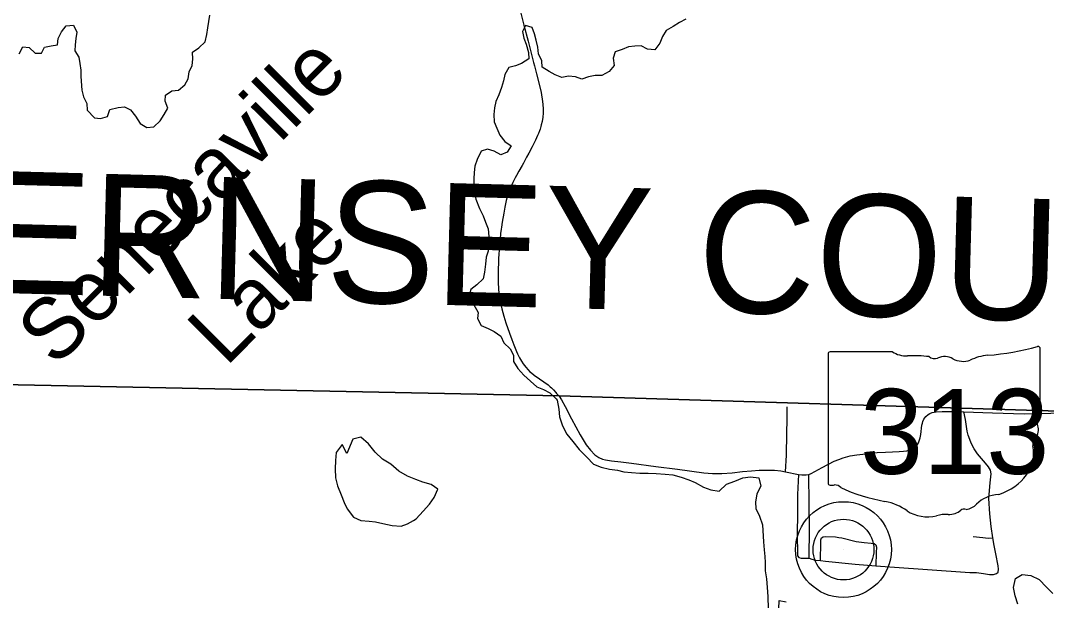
# Model space of a CAD drawing. Extents: x 0 to 191, y 0 to 55.
# Drawn here: x 144.524 to 145.321, y 23.68 to 24.131 of the extents above; entities that cross this region are included whole.
import ezdxf

# ---------------------------------------------------------------- set-up
doc = ezdxf.new("R2010")
doc.units = 0
for name, color, linetype in [('GM_X_Corporation', 7, 'Continuous'), ('GM_X_County_Text', 7, 'Continuous'), ('GM_X_Major_Lake', 7, 'Continuous'), ('GM_X_Major_Lake_Text', 7, 'Continuous'), ('GM_X_State_Location', 7, 'Continuous'), ('GM_X_State_Route', 7, 'Continuous'), ('GM_X_State_Shield', 7, 'Continuous'), ('GM_X_Township_Road', 7, 'Continuous'), ('GM_X_Unincorporated', 7, 'Continuous'), ('GM_X_Unincorporated_Location', 7, 'Continuous')]:
    doc.layers.add(name, color=color, linetype=linetype)

msp = doc.modelspace()

# ---------------------------------------------------------------- linework, layer by layer
at = {"layer": 'GM_X_Corporation'}
for points in [[(144.35683, 23.85102), (144.94266, 23.83902), (145.34787, 23.82657), (145.35227, 23.82667), (145.35567, 23.82663), (145.36987, 23.82635), (145.38993, 23.82565), (145.40061, 23.82522), (145.40344, 23.82511), (145.41449, 23.82557), (145.46987, 23.82216), (145.4831, 23.82043), (145.51407, 23.82083), (145.52797, 23.82081), (145.52787, 23.82564), (145.5288, 23.86016), (145.52877, 23.88991), (145.52868, 24.01633), (145.53119, 24.20846), (145.53298, 24.59877), (145.53575, 24.8325), (145.80185, 24.83212)], [(145.80185, 24.83212), (145.53575, 24.8325), (145.53298, 24.59877), (145.53119, 24.20846), (145.52868, 24.01633), (145.52877, 23.88991), (145.5288, 23.86016), (145.52787, 23.82564), (145.52797, 23.82081), (145.51407, 23.82083), (145.4831, 23.82043), (145.46987, 23.82216), (145.41449, 23.82557), (145.40344, 23.82511), (145.40061, 23.82522), (145.38993, 23.82565), (145.36987, 23.82635), (145.35567, 23.82663), (145.35227, 23.82667), (145.34787, 23.82657), (144.94266, 23.83902), (144.35683, 23.85102)], [(144.35683, 23.85102), (144.94266, 23.83902), (145.34787, 23.82657), (145.35227, 23.82667), (145.35567, 23.82663), (145.36987, 23.82635), (145.38993, 23.82565), (145.40061, 23.82522), (145.40344, 23.82511), (145.41449, 23.82557), (145.46987, 23.82216), (145.4831, 23.82043), (145.51407, 23.82083), (145.52797, 23.82081), (145.52787, 23.82564), (145.5288, 23.86016), (145.52877, 23.88991), (145.52868, 24.01633), (145.53119, 24.20846), (145.53298, 24.59877), (145.53575, 24.8325), (145.80185, 24.83212)], [(144.35683, 23.85102), (144.94266, 23.83902), (145.34787, 23.82657), (145.35227, 23.82667), (145.35567, 23.82663), (145.36987, 23.82635), (145.38993, 23.82565), (145.40061, 23.82522), (145.40344, 23.82511), (145.41449, 23.82557), (145.46987, 23.82216), (145.4831, 23.82043), (145.51407, 23.82083), (145.52797, 23.82081), (145.52787, 23.82564), (145.5288, 23.86016), (145.52877, 23.88991), (145.52868, 24.01633), (145.53119, 24.20846), (145.53298, 24.59877), (145.53575, 24.8325), (145.80185, 24.83212)]]:
    msp.add_lwpolyline(points, dxfattribs=at)
at = {"layer": 'GM_X_Major_Lake'}
for points in [[(144.59182, 24.05587), (144.59384, 24.0614), (144.60026, 24.06299), (144.60517, 24.06343), (144.60992, 24.06122), (144.61376, 24.05614), (144.61723, 24.0505), (144.62236, 24.04753), (144.62785, 24.04797), (144.63272, 24.05258), (144.63588, 24.05755), (144.63885, 24.06252), (144.63672, 24.0678), (144.63704, 24.07255), (144.64192, 24.07602), (144.64703, 24.07646), (144.6519, 24.08051), (144.65469, 24.08528), (144.65539, 24.0906), (144.6578, 24.09556), (144.65812, 24.10049), (144.65787, 24.10599), (144.66276, 24.10927), (144.66782, 24.11408), (144.66908, 24.11959), (144.66997, 24.12491), (144.67068, 24.12966), (144.67138, 24.13479)], [(144.52338, 24.10471), (144.52616, 24.11005), (144.53109, 24.10955), (144.53586, 24.10505), (144.54078, 24.10512), (144.543, 24.10988), (144.54829, 24.1109), (144.5532, 24.11172), (144.55371, 24.11646), (144.55612, 24.12161), (144.55985, 24.1264), (144.56552, 24.12685), (144.56804, 24.12138), (144.56733, 24.11663), (144.56682, 24.11169), (144.56668, 24.10695), (144.56976, 24.10206), (144.57057, 24.09714), (144.57119, 24.09203), (144.57124, 24.08691), (144.57211, 24.0763), (144.5733, 24.07119), (144.57601, 24.06611), (144.57606, 24.0608), (144.5818, 24.05499), (144.58654, 24.05429), (144.59182, 24.05587)], [(145.04107, 24.13156), (145.03618, 24.12884), (145.03129, 24.12575), (145.02565, 24.12283), (145.02286, 24.11806), (145.02083, 24.11291), (145.01692, 24.10774), (145.01124, 24.10824), (145.00648, 24.11084), (145.00156, 24.11059), (144.99665, 24.11015), (144.99157, 24.108), (144.9861, 24.10623), (144.98464, 24.10128), (144.98546, 24.0956), (144.98153, 24.09081), (144.9757, 24.0879), (144.97059, 24.08783), (144.9655, 24.08682), (144.96041, 24.08505), (144.95547, 24.08689), (144.94998, 24.08739), (144.94469, 24.08638), (144.93956, 24.08821), (144.9348, 24.091), (144.92947, 24.09435), (144.92923, 24.09928), (144.92653, 24.10455), (144.92609, 24.10986), (144.92471, 24.11515), (144.92352, 24.12006), (144.92176, 24.12516), (144.91664, 24.12662), (144.91423, 24.12185), (144.91523, 24.11693), (144.91718, 24.11202), (144.91895, 24.1056), (144.91919, 24.10086), (144.91355, 24.097), (144.90865, 24.09542), (144.90356, 24.09403), (144.9004, 24.08868), (144.89951, 24.08374), (144.89786, 24.07841), (144.89584, 24.0727), (144.89344, 24.06755), (144.89235, 24.06279), (144.89184, 24.05748), (144.89209, 24.05179), (144.89422, 24.04689), (144.89655, 24.04141), (144.90058, 24.03653), (144.90553, 24.03318), (144.90237, 24.02821), (144.89747, 24.02626), (144.89233, 24.02904)], [(144.89233, 24.02904), (144.88702, 24.03068), (144.88212, 24.0291), (144.87897, 24.02262), (144.87732, 24.01748), (144.87662, 24.01235), (144.87629, 24.0076), (144.87653, 24.00287), (144.87659, 23.99794), (144.87797, 23.99189), (144.8807, 23.98453), (144.8836, 23.97887), (144.88554, 23.97397), (144.88749, 23.96868), (144.88812, 23.96281), (144.88837, 23.95731), (144.88767, 23.95143), (144.88602, 23.94667), (144.88551, 23.94135), (144.88482, 23.93509), (144.88374, 23.92996), (144.87887, 23.92515), (144.87399, 23.92149), (144.87254, 23.91617), (144.87619, 23.91033), (144.87986, 23.90374), (144.87934, 23.899), (144.88223, 23.89372), (144.88756, 23.89132), (144.89231, 23.88892), (144.89727, 23.88538), (144.89978, 23.88029), (144.90456, 23.87561), (144.90726, 23.87052), (144.90731, 23.86578), (144.91059, 23.86032), (144.91537, 23.85507), (144.92034, 23.8504), (144.9253, 23.84609), (144.93062, 23.84389), (144.93538, 23.84148), (144.94035, 23.8368), (144.94124, 23.83573)], [(144.94124, 23.83573), (144.9423, 23.82868), (144.94285, 23.8227), (144.9454, 23.81587), (144.94865, 23.80925), (144.95323, 23.80358), (144.95819, 23.79736), (144.96409, 23.79151), (144.96942, 23.78586), (144.9753, 23.78362), (144.98175, 23.78214), (144.988, 23.78123), (144.99292, 23.78012), (144.99898, 23.7794), (145.00542, 23.77907), (145.01167, 23.77911), (145.01791, 23.77877), (145.02492, 23.77824), (145.03098, 23.77771), (145.03742, 23.77585), (145.04349, 23.77381), (145.04842, 23.77175), (145.05469, 23.768), (145.06057, 23.76614), (145.06682, 23.76504), (145.07266, 23.77039), (145.07908, 23.77271), (145.08531, 23.7754), (145.09136, 23.7762), (145.0978, 23.77548), (145.09935, 23.76885), (145.09617, 23.76295), (145.09507, 23.75649), (145.09548, 23.75156), (145.09817, 23.74551), (145.10048, 23.73889), (145.10131, 23.72561), (145.10192, 23.71936), (145.10233, 23.71424), (145.10255, 23.7095), (145.10277, 23.70324), (145.10376, 23.6968), (145.10417, 23.69016), (145.1046, 23.68315), (145.10503, 23.67367)], [(144.82969, 23.74235), (144.83158, 23.74345), (144.83704, 23.74936), (144.84193, 23.75489), (144.84569, 23.76003), (144.8485, 23.7665), (144.84317, 23.77007), (144.83692, 23.77193), (144.83141, 23.77398), (144.82496, 23.7766), (144.81812, 23.78055), (144.81184, 23.78601), (144.80557, 23.78996), (144.79967, 23.79542), (144.79452, 23.80165), (144.78862, 23.80693), (144.78257, 23.80538), (144.77771, 23.79435)], [(144.77771, 23.79435), (144.77408, 23.80116), (144.76938, 23.79506), (144.76903, 23.7888), (144.76869, 23.78235), (144.76892, 23.77533), (144.77066, 23.76908), (144.77335, 23.76227), (144.77565, 23.75621), (144.77795, 23.75129), (144.78291, 23.74487), (144.7886, 23.74225), (144.79523, 23.74172), (144.79997, 23.74118), (144.80566, 23.73988), (144.81305, 23.73841), (144.82006, 23.73788), (144.82498, 23.73961), (144.82969, 23.74235)], [(145.29899, 23.67717), (145.29668, 23.68361), (145.29551, 23.69024), (145.29698, 23.69707), (145.30226, 23.70033), (145.30908, 23.69943), (145.31553, 23.69643), (145.32105, 23.6904), (145.326, 23.6855)], [(145.11336, 23.67353), (145.11351, 23.68017), (145.119, 23.67906)]]:
    msp.add_lwpolyline(points, dxfattribs=at)
at = {"layer": 'GM_X_State_Route'}
for points in [[(144.91282, 24.13632), (144.91526, 24.12682), (144.91849, 24.11453), (144.92175, 24.10212), (144.92278, 24.09797), (144.92344, 24.09533), (144.92507, 24.08899), (144.9277, 24.07905), (144.92867, 24.07465), (144.92899, 24.07288), (144.92958, 24.06947), (144.93001, 24.06552), (144.93028, 24.06167), (144.93022, 24.05862), (144.92991, 24.0554), (144.92938, 24.05209), (144.92879, 24.04942), (144.92844, 24.04809), (144.92785, 24.0462), (144.92741, 24.0449), (144.9266, 24.04278), (144.92596, 24.04126), (144.92425, 24.03748), (144.92174, 24.03249), (144.91901, 24.02739), (144.91739, 24.02439), (144.91489, 24.01976), (144.91384, 24.01786), (144.91145, 24.01351), (144.90964, 24.01025), (144.9086, 24.00834), (144.90676, 24.00477), (144.90521, 24.00141), (144.90382, 23.99799), (144.90268, 23.99448), (144.90165, 23.99061), (144.90051, 23.9855), (144.89962, 23.98096), (144.89845, 23.97392), (144.8979, 23.96993), (144.89769, 23.96839), (144.89724, 23.96501), (144.89677, 23.9607), (144.89656, 23.95854), (144.89638, 23.95669), (144.89618, 23.95423), (144.89604, 23.95239), (144.89578, 23.9487), (144.89564, 23.94592), (144.8955, 23.94252), (144.89535, 23.93725), (144.89531, 23.93384), (144.89528, 23.92858), (144.89532, 23.92672), (144.89553, 23.92241), (144.89591, 23.91842), (144.89652, 23.91414), (144.89735, 23.91002), (144.89816, 23.90657), (144.89973, 23.90084), (144.90131, 23.89581), (144.90402, 23.88778), (144.9059, 23.88285), (144.90747, 23.8787), (144.90956, 23.87341), (144.91041, 23.87153), (144.91187, 23.86861), (144.91339, 23.86595), (144.91484, 23.86382), (144.91677, 23.86119), (144.91849, 23.8593), (144.92, 23.85778), (144.92109, 23.85683), (144.92322, 23.8552), (144.92731, 23.85225), (144.93081, 23.84991), (144.93403, 23.84751), (144.9358, 23.84606), (144.93679, 23.84514), (144.93825, 23.84369), (144.93998, 23.84173), (144.94069, 23.84084), (144.94276, 23.83875)], [(144.94276, 23.83875), (144.94453, 23.83601), (144.94746, 23.83086), (144.95234, 23.8212), (144.95905, 23.80886), (144.96367, 23.80097), (144.96692, 23.79675), (144.97043, 23.79319), (144.97338, 23.79126), (144.97633, 23.78997), (144.97858, 23.78938), (144.98331, 23.78856), (144.99055, 23.78766), (144.99887, 23.78664), (145.01776, 23.78413), (145.03455, 23.78208), (145.05499, 23.77935), (145.06186, 23.77876), (145.06908, 23.77878), (145.0771, 23.77919), (145.0851, 23.78015), (145.09212, 23.7808), (145.09787, 23.78123), (145.10435, 23.78129), (145.10986, 23.78126), (145.11488, 23.78074), (145.11842, 23.78012), (145.12845, 23.77795), (145.13113, 23.77758), (145.1328, 23.77763), (145.13446, 23.77769), (145.13654, 23.77803), (145.13838, 23.77876), (145.1468, 23.78332), (145.15614, 23.78825), (145.15975, 23.78972), (145.16334, 23.79101), (145.16867, 23.79237), (145.17379, 23.7932), (145.17844, 23.79386), (145.1842, 23.79447), (145.18961, 23.79495), (145.19605, 23.79532), (145.20148, 23.79558), (145.20671, 23.79575), (145.21002, 23.79596), (145.21262, 23.79628), (145.21522, 23.79709), (145.21704, 23.7979), (145.2185, 23.79886), (145.21961, 23.7998), (145.22085, 23.80126), (145.22161, 23.80242), (145.22234, 23.80399), (145.22307, 23.80636), (145.22363, 23.80912), (145.22436, 23.81629), (145.22474, 23.81775), (145.2252, 23.81917), (145.226, 23.82104), (145.22755, 23.82311), (145.22914, 23.82447), (145.23048, 23.82533), (145.23226, 23.82602), (145.23539, 23.82673), (145.24022, 23.827), (145.24806, 23.82678), (145.25702, 23.82657)], [(145.25702, 23.82657), (145.27928, 23.82587), (145.30381, 23.82512), (145.31668, 23.82539), (145.34747, 23.82628)]]:
    msp.add_lwpolyline(points, dxfattribs=at)
at = {"layer": 'GM_X_State_Shield'}
for p, q in [((145.15154, 23.87147), (145.15154, 23.77141)), ((145.20142, 23.87319), (145.15316, 23.87319)), ((145.31633, 23.82333), (145.31633, 23.87567)), ((145.31632, 23.82334), (145.31633, 23.82333))]:
    msp.add_line(p, q, dxfattribs=at)
for centre, major_axis, start_param, end_param in [((145.15343, 23.87168), (0.00191, 0), 1.712693, 3.28349), ((145.21292, 23.88481), (0.01852, 0), 4.042523, 4.731795), ((145.21906, 23.81701), (0.06648, 0), 1.404758, 1.657858), ((145.27992, 23.84263), (0.03516, 0), 1.699011, 2.107814), ((145.25763, 24.00961), (0.17476, 0), 4.814394, 5.042369), ((145.31451, 23.87589), (0.00183, 0), 6.141152, 7.989035), ((145.23415, 23.8722), (0.00534, 0), 3.836095, 5.185415), ((145.24199, 23.86063), (0.01111, 0), 0.950623, 2.079405), ((145.25633, 23.8765), (0.01336, 0), 4.081561, 5.145723), ((145.31438, 23.82312), (0.00196, 0), 5.05454, 6.418171), ((145.31591, 23.81948), (0.00284, 0), 1.883978, 3.671073), ((145.29785, 23.81287), (0.01704, 0), 5.934695, 6.695948), ((145.32291, 23.80142), (0.0124, 0), 2.387724, 3.262537), ((145.26742, 23.79476), (0.04371, 0), 5.101752, 6.440018), ((145.15345, 23.77119), (0.00193, 0), 3.00124, 4.508301), ((145.15374, 23.78143), (0.0147, 0), 4.665946, 4.897461), ((145.15675, 23.76563), (0.0053, 0), 0.519207, 1.627899), ((145.22366, 23.85553), (0.1262, 0), 4.195997, 4.488961), ((145.28585, 23.74332), (0.02394, 0), 1.647645, 2.488434), ((145.18603, 23.72646), (0.03949, 0), 0.823519, 1.323587), ((145.25712, 23.74795), (0.00376, 0), 1.147584, 2.315152), ((145.25552, 23.76171), (0.01412, 0), 4.937069, 5.64225), ((145.22874, 23.76514), (0.02506, 0), 4.026481, 4.996735), ((145.24322, 23.73054), (0.02059, 0), 1.495662, 1.94098), ((145.24505, 23.75765), (0.01335, 0), 4.691044, 5.507374)]:
    msp.add_ellipse(centre, major_axis=major_axis, ratio=0.8, start_param=start_param, end_param=end_param, dxfattribs=at)
at = {"layer": 'GM_X_Township_Road'}
for points in [[(145.11842, 23.78012), (145.1191, 23.79309), (145.11943, 23.80968), (145.11971, 23.82093), (145.11984, 23.83041)], [(145.27692, 23.78266), (145.27617, 23.78402), (145.2737, 23.7867), (145.26748, 23.7941), (145.2649, 23.79781), (145.26265, 23.80231), (145.26152, 23.80521), (145.26018, 23.80854), (145.25948, 23.8117), (145.2582, 23.82061), (145.25702, 23.82657)], [(145.27217, 23.70096), (145.27682, 23.7002), (145.27988, 23.70016), (145.28218, 23.70095), (145.28363, 23.70219), (145.2839, 23.70449), (145.28358, 23.70691), (145.28186, 23.71646), (145.28052, 23.72274), (145.27939, 23.7288), (145.2781, 23.73749), (145.27719, 23.74747), (145.27633, 23.75928), (145.27746, 23.77143), (145.27823, 23.77845), (145.27766, 23.7813), (145.27692, 23.78266)], [(145.12845, 23.77795), (145.1277, 23.76234), (145.1277, 23.74667), (145.12754, 23.73293), (145.12765, 23.71466), (145.12888, 23.7134), (145.13054, 23.71297), (145.13291, 23.71292), (145.13681, 23.71287), (145.13891, 23.71222), (145.14165, 23.71142), (145.14573, 23.71109), (145.14949, 23.71062), (145.17267, 23.70841), (145.1887, 23.70695), (145.19949, 23.70615), (145.26147, 23.70181), (145.26689, 23.70176), (145.27217, 23.70096)], [(145.13681, 23.71287), (145.13704, 23.7361), (145.13671, 23.75525), (145.13654, 23.77803)], [(145.14573, 23.71109), (145.14578, 23.72515), (145.146, 23.7273), (145.14653, 23.72885), (145.14777, 23.72961), (145.14954, 23.72982), (145.15737, 23.7295), (145.1599, 23.72912), (145.16231, 23.72869), (145.17342, 23.7259), (145.17959, 23.72521), (145.18506, 23.72467), (145.18726, 23.72445), (145.18866, 23.72327), (145.18903, 23.72156), (145.18898, 23.71732), (145.1887, 23.70695)], [(145.2641, 23.72977), (145.27177, 23.72907), (145.27596, 23.72859), (145.27939, 23.7288)]]:
    msp.add_lwpolyline(points, dxfattribs=at)
at = {"layer": 'GM_X_Unincorporated'}
for radius in [0.0372, 0.02358]:
    msp.add_circle((145.16347, 23.71963), radius, dxfattribs=at)
at = {"layer": 'GM_X_Unincorporated_Location'}
msp.add_line((145.16347, 23.71963), (145.16347, 23.71963), dxfattribs=at)

# ---------------------------------------------------------------- texts
at = {"layer": 'GM_X_County_Text'}
msp.add_text('GUERNSEY COUNTY', height=0.094697, rotation=358.4647, dxfattribs=at).set_placement((144.30373, 23.9244))
at = {"layer": 'GM_X_Major_Lake_Text'}
for s, height, rotation, p in [('Senecaville', 0.0473519, 45.01302, (144.55151, 23.86048)), ('Lake', 0.047351, 45.01071, (144.68389, 23.8611))]:
    msp.add_text(s, height=height, rotation=rotation, dxfattribs=at).set_placement(p)
at = {"layer": 'GM_X_State_Location'}
for s, p in [('s', (145.23209, 23.81479)), ('r', (145.23208, 23.81479))]:
    msp.add_text(s, height=0.0000947, dxfattribs=at).set_placement(p)
msp.add_text('313', height=0.0000947, rotation=0.00001, dxfattribs=at).set_placement((145.19866, 23.8079))
at = {"layer": 'GM_X_State_Shield'}
msp.add_text('313', height=0.065918, dxfattribs=at).set_placement((145.17628, 23.77846))

doc.saveas('drawing.dxf')
